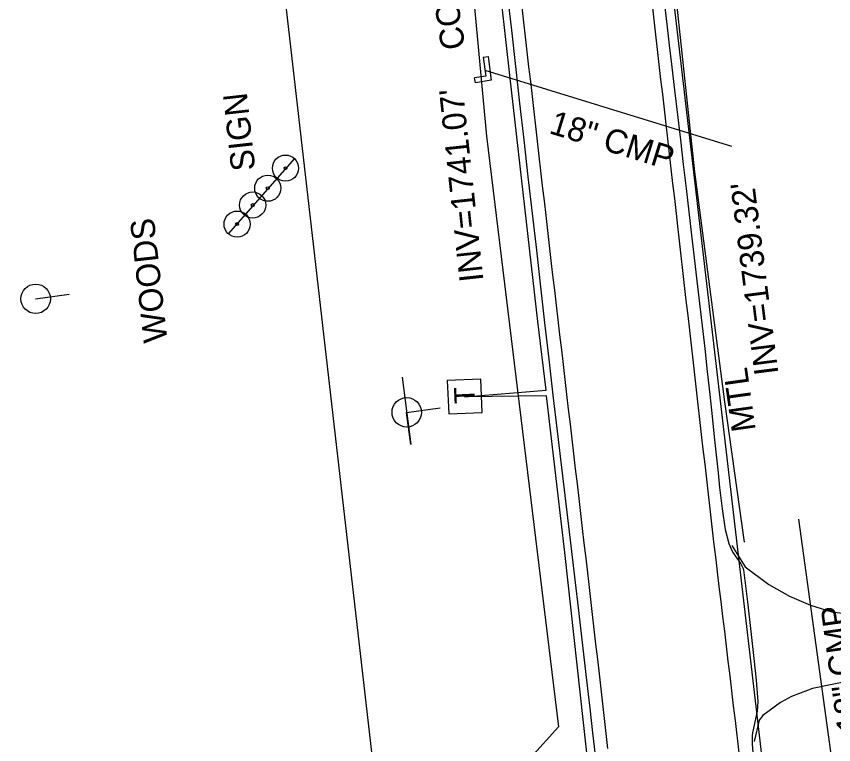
# Model space of a CAD drawing. Extents: x 472260 to 482161, y 489063 to 507124.
# Drawn here: x 478087.6 to 478223.9, y 496881.2 to 497002.5 of the extents above; entities that cross this region are included whole.
import ezdxf

# ---------------------------------------------------------------- set-up
doc = ezdxf.new("R2010")
doc.units = 0
for name, color, linetype in [('Exist Structure Minor Drop Inlet Cogo Elevation', 7, 'Continuous'), ('Exist Structure Minor Pipes CMP 30 Inch', 7, 'Continuous'), ('Prop Drainage Structure Catch Basin Convert From Junction Box Label', 7, 'Continuous'), ('Prop Drainage Structure Drop Inlet Grate 2 Narrow Slots and Sag Grates 840 24 CELL', 7, 'Continuous'), ('Prop Drainage Structure Pipe Plug CELL', 7, 'Continuous'), ('Prop Drainage Structure Pipe RCP 15in Class III', 7, 'Continuous'), ('Prop Drainage Structure Pipe RCP 48in Class IV', 7, 'Continuous'), ('Prop Drainage Structure Pipe RCP 66in Class III', 7, 'Continuous'), ('Prop Drainage Structure Pipe RCP 66in Class IV', 7, 'Continuous'), ('Prop Drainage Structure Pipe RCP 66in Class IV Label', 7, 'Continuous'), ('Prop Drainage Structure Pipe Stub Out CELL', 7, 'Continuous'), ('Prop Drainage Structure Pipe Welded Steel 72in Label', 7, 'Continuous'), ('Prop Drainage Structure Plot Symbol 50 Scale', 7, 'Continuous'), ('Prop Drainage Structure Plot Symbol 50 Scale CELL', 7, 'Continuous'), ('Prop Drainage Structure Tops and Inverts LABEL', 7, 'Continuous'), ('Prop Earthen Structure Base Ditch Lateral Detail Label', 7, 'Continuous'), ('Prop Earthen Structure Ditch Flow Line', 7, 'Continuous'), ('Prop Erosion Rip Rap Class B', 7, 'Continuous'), ('Prop NEU Channel Block Detail CELL', 7, 'Continuous'), ('Prop NEU Channel Block Detail Label', 7, 'Continuous')]:
    doc.layers.add(name, color=color, linetype=linetype)

msp = doc.modelspace()

# ---------------------------------------------------------------- linework, layer by layer
at = {"layer": 'Exist Structure Minor Drop Inlet Cogo Elevation'}
msp.add_line((478244.7, 496030.8), (478097.62, 497308.11), dxfattribs=at)
at = {"layer": 'Prop Drainage Structure Catch Basin Convert From Junction Box Label'}
for p, q in [((478162.38, 496939.11), (478175.99, 496940.22)), ((478176.06, 496939.31), (478162.38, 496939.11))]:
    msp.add_line(p, q, dxfattribs=at)
for points in [[(478211.66, 496881.8), (478186.77, 497095.27), (478182.86, 497126.74), (478180.38, 497150.14), (478177.79, 497171.83)], [(478175.99, 496940.22), (478174.61, 496951.71), (478169.98, 496992.26), (478164.93, 497037.4), (478159.43, 497084.25), (478154.74, 497125.24), (478150.53, 497164.63)], [(478184.79, 496861.57), (478179.12, 496913.19), (478176.06, 496939.31)], [(478237.35, 496653.47), (478235.03, 496674.28), (478232.01, 496703.74), (478227.66, 496741.94), (478223.91, 496775.59), (478219.91, 496811.48), (478215.43, 496849.16), (478211.66, 496881.8)]]:
    msp.add_lwpolyline(points, dxfattribs=at)
at = {"layer": 'Prop Drainage Structure Drop Inlet Grate 2 Narrow Slots and Sag Grates 840 24 CELL'}
for points in [[(478186.3, 496880.53), (478186.02, 496883.01), (478185.73, 496885.49), (478185.44, 496887.98), (478185.16, 496890.46), (478184.87, 496892.94), (478184.58, 496895.42), (478184.29, 496897.9), (478184.01, 496900.38), (478183.72, 496902.86), (478183.43, 496905.35), (478183.15, 496907.83), (478182.86, 496910.31), (478182.64, 496912.24), (478182.35, 496914.72), (478182.06, 496917.2), (478181.77, 496919.68), (478181.48, 496922.16), (478181.19, 496924.64), (478180.9, 496927.13), (478180.61, 496929.61), (478180.32, 496932.09), (478180.03, 496934.57), (478179.74, 496937.05), (478179.45, 496939.53), (478179.16, 496942.01), (478178.87, 496944.49), (478178.58, 496946.98), (478178.29, 496949.46), (478177.99, 496951.94), (478177.7, 496954.42), (478177.41, 496956.9), (478177.12, 496959.38), (478176.83, 496961.86), (478176.54, 496964.37), (478176.26, 496966.85), (478175.97, 496969.34), (478175.69, 496971.82), (478175.4, 496974.3), (478175.12, 496976.78), (478174.83, 496979.26), (478174.55, 496981.75), (478174.26, 496984.23), (478173.98, 496986.71), (478173.69, 496989.19), (478173.41, 496991.67), (478173.12, 496994.16), (478172.84, 496996.64), (478172.56, 496999.12), (478172.27, 497001.6), (478171.99, 497004.09)], [(478193.66, 497004.44), (478193.94, 497001.96), (478194.23, 496999.48), (478194.51, 496997), (478194.8, 496994.52), (478195.08, 496992.03), (478195.37, 496989.55), (478195.65, 496987.07), (478195.94, 496984.59), (478196.22, 496982.11), (478196.51, 496979.62), (478196.79, 496977.14), (478197.08, 496974.66), (478197.37, 496972.18), (478197.65, 496969.7), (478197.89, 496967.6), (478198.17, 496965.12), (478198.46, 496962.64), (478198.74, 496960.16), (478199.03, 496957.68), (478199.31, 496955.2), (478199.59, 496952.71), (478199.88, 496950.23), (478200.16, 496947.75), (478200.44, 496945.27), (478200.73, 496942.79), (478201.01, 496940.3), (478201.29, 496937.82), (478201.58, 496935.34), (478201.86, 496932.86), (478202.14, 496930.38), (478202.43, 496927.89), (478202.71, 496925.41), (478202.99, 496922.93), (478203.28, 496920.45), (478203.56, 496917.97), (478203.85, 496915.48), (478203.91, 496914.93), (478204.21, 496912.45), (478204.51, 496909.97), (478204.81, 496907.49), (478205.11, 496905.01), (478205.41, 496902.53), (478205.71, 496900.05), (478206, 496897.57), (478206.3, 496895.09), (478206.6, 496892.61), (478206.9, 496890.13), (478207.2, 496887.65), (478207.5, 496885.17), (478207.8, 496882.69), (478207.91, 496881.8), (478208.19, 496879.31)]]:
    msp.add_lwpolyline(points, dxfattribs=at)
at = {"layer": 'Prop Drainage Structure Pipe Plug CELL'}
msp.add_line((478123.01, 496966.27), (478134.09, 496978.85), dxfattribs=at)
at = {"layer": 'Prop Drainage Structure Pipe RCP 15in Class III'}
for centre, radius in [((478132.51, 496977.25), 2.18), ((478132.51, 496977.25), 0.24), ((478129.55, 496973.9), 2.18), ((478129.55, 496973.9), 0.24), ((478127.04, 496971.09), 2.18), ((478127.04, 496971.09), 0.24), ((478124.44, 496967.92), 2.18), ((478124.44, 496967.92), 0.24)]:
    msp.add_circle(centre, radius, dxfattribs=at)
at = {"layer": 'Prop Drainage Structure Pipe RCP 66in Class IV'}
for p, q in [((478165.76, 496993.58), (478206.92, 496980.9)), ((478218.07, 496918.75), (478223.65, 496878.34))]:
    msp.add_line(p, q, dxfattribs=at)
at = {"layer": 'Prop Drainage Structure Pipe Stub Out CELL'}
for points in [[(478184.2, 496879.41), (478183.78, 496883.1), (478183.31, 496887.22), (478182.77, 496891.91), (478182.17, 496897.18), (478181.49, 496903.03), (478180.78, 496909.15), (478180.07, 496915.25), (478179.35, 496921.32), (478178.62, 496927.36), (478177.9, 496933.39), (478177.18, 496939.41), (478176.48, 496945.43), (478175.79, 496951.44), (478175.1, 496957.47), (478174.41, 496963.55), (478173.71, 496969.66), (478173.01, 496975.82), (478172.31, 496981.97), (478171.62, 496988.1), (478170.93, 496994.2), (478170.24, 497000.26), (478169.56, 497006.29)], [(478195.43, 497006.88), (478196.1, 497001.22), (478196.51, 496997.77), (478196.95, 496994.1), (478197.41, 496990.22), (478197.9, 496986.12), (478198.39, 496981.96), (478198.86, 496977.88), (478199.33, 496973.88), (478199.78, 496969.96), (478200.22, 496966.1), (478200.67, 496962.28), (478201.11, 496958.48), (478201.56, 496954.71), (478202, 496950.95), (478202.43, 496947.17), (478202.85, 496943.37), (478203.27, 496939.54), (478203.66, 496935.85), (478204.02, 496932.44), (478204.66, 496926.48), (478204.92, 496924.01), (478205.32, 496920.44), (478205.85, 496916.99), (478206.46, 496914.68), (478206.77, 496913.89), (478207.14, 496913.2), (478208.46, 496911.29), (478208.64, 496910.97), (478208.78, 496910.64), (478208.88, 496910.31), (478209.58, 496904.98), (478210.12, 496900.01), (478210.62, 496895.5), (478211.02, 496891.89), (478211.28, 496888.34), (478211.2, 496886.71), (478210.39, 496883.15), (478210.33, 496882.66), (478210.33, 496881.25), (478210.74, 496876.52)]]:
    msp.add_lwpolyline(points, dxfattribs=at)
at = {"layer": 'Prop Drainage Structure Plot Symbol 50 Scale'}
for p, q in [((478165.49, 496995.74), (478166.31, 496995.85)), ((478164.19, 496991.46), (478164.05, 496992.28))]:
    msp.add_line(p, q, dxfattribs=at)
for points in [[(478165.49, 496995.74), (478165.9, 496992.6), (478164.05, 496992.28)], [(478166.31, 496995.85), (478166.83, 496991.92), (478164.19, 496991.46)]]:
    msp.add_lwpolyline(points, dxfattribs=at)
at = {"layer": 'Prop Drainage Structure Plot Symbol 50 Scale CELL'}
msp.add_lwpolyline([(478196.51, 497016.23), (478200.72, 496976.63), (478205.75, 496938.31), (478209.04, 496914.92)], dxfattribs=at)
at = {"layer": 'Prop Drainage Structure Tops and Inverts LABEL'}
msp.add_lwpolyline([(478141.65, 497174.35), (478149.25, 497124.62), (478158.96, 497058.2), (478166.01, 496982.58), (478178.06, 496884.14), (478154.97, 496858.56), (478116.58, 496816.35), (478093.34, 496801.61), (478073.88, 496796.87), (478056.27, 496795.04), (478052.86, 496799.11), (478045.86, 496797.88)], dxfattribs=at)
at = {"layer": 'Prop Earthen Structure Base Ditch Lateral Detail Label'}
msp.add_line((478152.73, 496936.54), (478152.73, 496936.54), dxfattribs=at)
msp.add_lwpolyline([(478151.95, 496942.43), (478153.39, 496931.19), (478152.71, 496936.54), (478158.3, 496937.28)], dxfattribs=at)
msp.add_circle((478152.73, 496936.54), 2.45, dxfattribs=at)
at = {"layer": 'Prop Earthen Structure Ditch Flow Line'}
for points in [[(478206.98, 496914.34), (478209.16, 496910.78), (478213.1, 496907.84), (478216.58, 496905.91), (478220.06, 496904.38), (478223.63, 496903.31), (478229.96, 496902.49), (478238.37, 496902.33), (478255.4, 496903.01), (478277.71, 496904.39), (478302.95, 496906.65), (478322, 496908.25), (478339.63, 496909.62), (478357.7, 496910.84)], [(478358.75, 496902.19), (478352.6, 496901.94), (478330.1, 496900.01), (478309.44, 496898.17), (478289.67, 496896.24), (478270.75, 496894.79), (478251.54, 496893.74), (478237.03, 496892.99), (478227.8, 496892.01), (478220.4, 496890.49), (478216.88, 496889.2), (478215.08, 496888.2), (478212.1, 496886.04), (478211.53, 496885.23), (478210.67, 496881.69)]]:
    msp.add_lwpolyline(points, dxfattribs=at)
at = {"layer": 'Prop Erosion Rip Rap Class B'}
msp.add_line((478162.38, 496939.11), (478162.38, 496939.11), dxfattribs=at)
msp.add_lwpolyline([(478165.32, 496936.51), (478165.07, 496942.1), (478159.49, 496941.86), (478159.73, 496936.27), (478165.32, 496936.51)], dxfattribs=at)
at = {"layer": 'Prop NEU Channel Block Detail Label'}
for q in [(478096.41, 496956.24), (478090.84, 496955.47)]:
    msp.add_line((478090.84, 496955.47), q, dxfattribs=at)
msp.add_circle((478090.84, 496955.47), 2.45, dxfattribs=at)

# ---------------------------------------------------------------- texts
at = {"layer": 'Exist Structure Minor Pipes CMP 30 Inch'}
msp.add_text('CONC HW', height=4, rotation=98.7857, dxfattribs=at).set_placement((478162.52, 496997.3))
at = {"layer": 'Prop Drainage Structure Pipe RCP 48in Class IV'}
msp.add_text('SIGN', height=4, rotation=96.3358, dxfattribs=at).set_placement((478127.49, 496977))
at = {"layer": 'Prop Drainage Structure Pipe RCP 66in Class III'}
msp.add_text('WOODS', height=4, rotation=96.3583, dxfattribs=at).set_placement((478112.85, 496948.4))
at = {"layer": 'Prop Drainage Structure Pipe RCP 66in Class IV Label'}
for rotation, p in [(342.8741, (478176.3, 496983.11)), (97.8667, (478228.6, 496883.58))]:
    msp.add_text('18" CMP', height=4, rotation=rotation, dxfattribs=at).set_placement(p)
at = {"layer": 'Prop Drainage Structure Pipe Welded Steel 72in Label'}
for s, rotation, p in [("INV=1741.07'", 96.1423, (478165.55, 496958.49)), ("INV=1739.32'", 97.2212, (478214.74, 496942.99))]:
    msp.add_text(s, height=4, rotation=rotation, dxfattribs=at).set_placement(p)
at = {"layer": 'Prop Erosion Rip Rap Class B'}
msp.add_text('T', height=3.42, rotation=92.5194, dxfattribs=at).set_placement((478164.14, 496938.06))
at = {"layer": 'Prop NEU Channel Block Detail CELL'}
msp.add_text('MTL', height=4, rotation=98.0032, dxfattribs=at).set_placement((478210.95, 496933.59))

doc.saveas('drawing.dxf')
